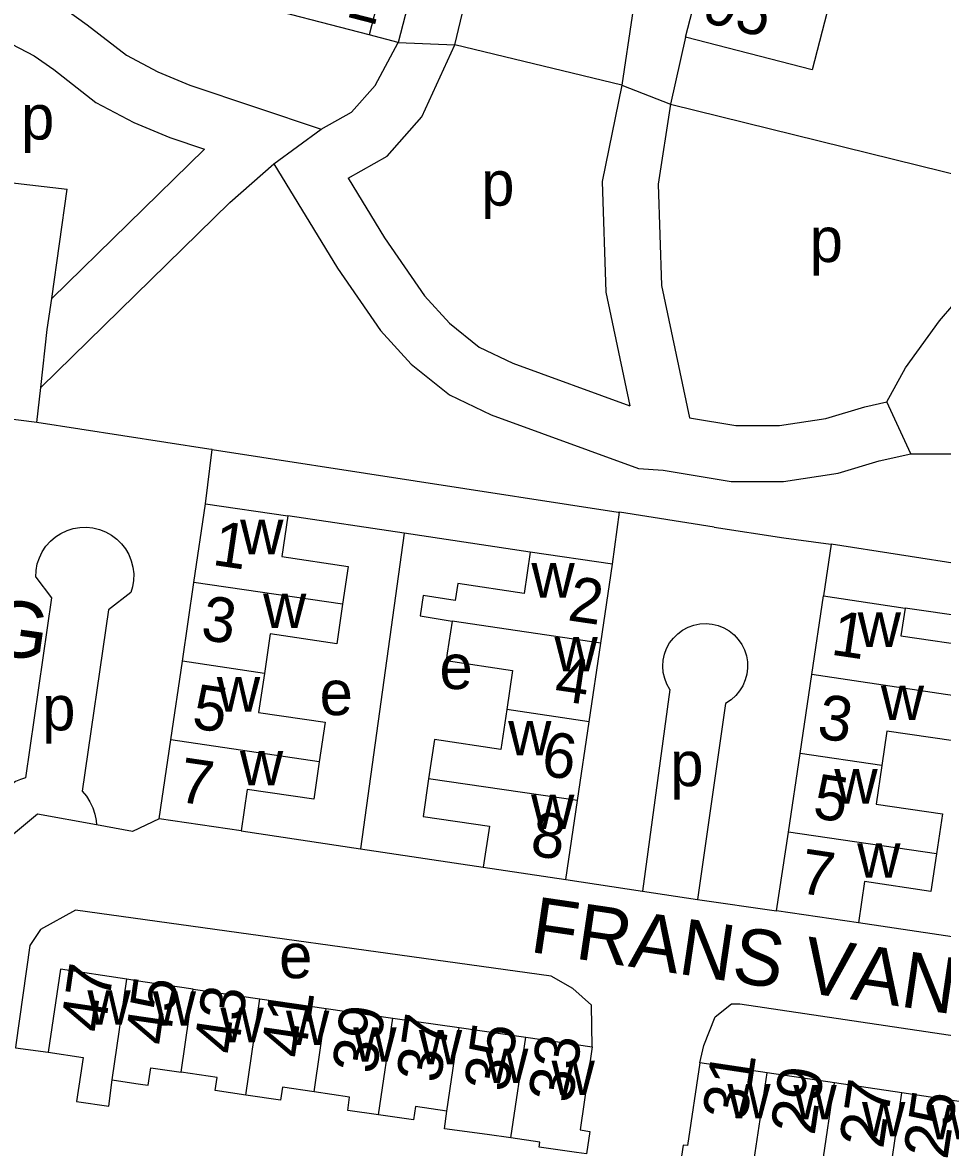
# Model space of a CAD drawing. Extents: x 163012 to 165277, y 382513 to 383987.
# Drawn here: x 163989.3 to 164071.5, y 383034.2 to 383134.8 of the extents above; entities that cross this region are included whole.
import ezdxf

# ---------------------------------------------------------------- set-up
doc = ezdxf.new("R2010")
doc.units = 0
for name, color, linetype in [('BLT_Basislijn', 7, 'Continuous'), ('BLT_Bebouwing', 7, 'Continuous'), ('BLT_Centroide', 7, 'Continuous'), ('BLT_Huisnummer', 7, 'Continuous'), ('BLT_Huisnummer_ tussenligend', 7, 'Continuous'), ('BLT_Huisnummer_reeks', 7, 'Continuous'), ('BLT_Onderverdeling_panden', 7, 'Continuous'), ('BLT_Straatnaam', 7, 'Continuous'), ('BLT_Vlakafsluiter', 7, 'Continuous')]:
    doc.layers.add(name, color=color, linetype=linetype)

msp = doc.modelspace()

# ---------------------------------------------------------------- linework, layer by layer
at = {"layer": 'BLT_Basislijn'}
for p, q in [((164028.83, 383156.59), (164022.83, 383132.99)), ((164027.89, 383132.77), (164033.32, 383155.5)), ((164022.83, 383132.99), (164027.89, 383132.77)), ((164042.8, 383129.15), (164027.89, 383132.77)), ((164042.8, 383129.15), (164047.15, 383127.47)), ((164047.15, 383127.47), (164084.2, 383118.34)), ((163990.54, 383099.02), (163990.88, 383102.16)), ((163990.54, 383099.02), (163986.51, 383099.54)), ((164005.61, 383091.76), (164006.19, 383096.6)), ((164023.35, 383089.12), (164012.95, 383090.68)), ((164041.96, 383086.35), (164042.6, 383091)), ((164051.05, 383089.66), (164042.6, 383091)), ((164051.05, 383089.66), (164057.27, 383088.7)), ((164023.35, 383089.12), (164019.45, 383060.92)), ((164034.62, 383087.44), (164023.35, 383089.12)), ((164061.52, 383088.14), (164060.84, 383083.53)), ((164100.25, 383082.11), (164061.52, 383088.14)), ((164079.84, 383080.73), (164068.12, 383082.44)), ((164047.11, 383075.15), (164044.65, 383057.13)), ((164052.06, 383073.92), (164049.57, 383056.4)), ((164008.79, 383062.52), (164019.45, 383060.92)), ((164019.45, 383060.92), (164030.43, 383059.27)), ((164037.81, 383058.19), (164044.65, 383057.13)), ((164044.65, 383057.13), (164049.57, 383056.4)), ((164049.57, 383056.4), (164056.64, 383055.39)), ((164075.5, 383052.57), (164063.95, 383054.3)), ((163988.64, 383043.13), (163991.53, 383042.75))]:
    msp.add_line(p, q, dxfattribs=at)
for points in [[(164048.34, 383166.38), (164042.8, 383129.15)], [(163958.72, 383149.26), (163959.1, 383146), (163959.58, 383144.08), (163960.27, 383142.92), (163961.01, 383142.4), (163963.36, 383141.82), (163967.42, 383141.42), (163979.22, 383140.1), (163987.37, 383138.47), (163990.31, 383137.41), (163992.9, 383136.08), (163995.04, 383134.56), (163998.53, 383131.84), (164001.34, 383130.37), (164004.19, 383129.17), (164015.94, 383125.24)], [(163983.84, 383133.88), (163982.25, 383124.15), (163985.26, 383120.78), (163993.25, 383119.86)], [(163983.84, 383133.88), (163988.31, 383132.82), (163990.29, 383131.79), (163992.06, 383130.55), (163995.81, 383127.62), (163999.2, 383125.84), (164002.42, 383124.49), (164005.51, 383123.45)], [(164022.83, 383132.99), (164020.23, 383133.66)], [(164048.49, 383133.46), (164047.15, 383127.47)], [(164015.94, 383125.24), (164018.66, 383126.76), (164020.75, 383129.13), (164022.83, 383132.99)], [(164018.34, 383120.85), (164021.85, 383122.82), (164024.93, 383126.32), (164027.89, 383132.77)], [(164042.8, 383129.15), (164041.05, 383120.56), (164041.38, 383110.66), (164043.52, 383100.52)], [(164047.15, 383127.47), (164046.06, 383120.31), (164046.36, 383111.27), (164048.86, 383099.44)], [(163991.86, 383110.1), (164005.51, 383123.45)], [(163990.88, 383102.16), (164007.79, 383118.69), (164011.71, 383122.12)], [(164011.71, 383122.12), (164017.4, 383112.8), (164021.23, 383107.23), (164023.97, 383104.23), (164027.4, 383101.48), (164031.12, 383099.71), (164044.29, 383094.92), (164046.49, 383094.77), (164052.57, 383093.75), (164057.26, 383093.75), (164062.14, 383094.49), (164065.79, 383095.59), (164068.64, 383096.23)], [(164018.34, 383120.85), (164021.59, 383115.52), (164025.16, 383110.34), (164027.4, 383107.89), (164030.07, 383105.75), (164033.06, 383104.33), (164043.52, 383100.52)], [(163991.86, 383110.1), (163993.25, 383119.86)], [(164066.49, 383100.87), (164068.14, 383103.91), (164071.2, 383108.11), (164073.75, 383111.08), (164075.77, 383112.93), (164079.14, 383115.42), (164082.75, 383117.6), (164084.2, 383118.34)], [(163990.88, 383102.16), (163991.46, 383107.33), (163991.86, 383110.1)], [(164048.86, 383099.44), (164052.98, 383098.75), (164056.89, 383098.75), (164061.05, 383099.38), (164064.51, 383100.43), (164066.49, 383100.87)], [(164006.19, 383096.6), (164005.9, 383096.64), (163990.54, 383099.02)], [(164006.19, 383096.6), (164042.47, 383091.02), (164042.6, 383091)], [(164068.64, 383096.23), (164080.03, 383096.23), (164084.63, 383095.86), (164090.66, 383094.71), (164096.41, 383093.12), (164113.34, 383088.22)], [(163990.43, 383085.21), (163990.46, 383085.8), (163990.57, 383086.38), (163990.76, 383086.94), (163991.02, 383087.47), (163991.35, 383087.96), (163991.74, 383088.41), (163992.19, 383088.79), (163992.69, 383089.11), (163993.23, 383089.36), (163993.79, 383089.54), (163994.37, 383089.64), (163994.96, 383089.66), (163995.55, 383089.6), (163996.13, 383089.46), (163996.68, 383089.25), (163997.2, 383088.96), (163997.67, 383088.6), (163998.09, 383088.19), (163998.45, 383087.72), (163998.75, 383087.21), (163998.97, 383086.66), (163999.12, 383086.09), (163999.19, 383085.5), (163999.18, 383084.91), (163999.09, 383084.32), (163998.94, 383083.82)], [(164057.27, 383088.7), (164061.05, 383088.21), (164061.52, 383088.14)], [(163990.43, 383085.21), (163991.83, 383083.35), (163989.51, 383067.26)], [(163998.94, 383083.82), (163996.93, 383082.27), (163994.57, 383066.08)], [(164047.11, 383075.15), (164046.84, 383075.63), (164046.64, 383076.14), (164046.51, 383076.68), (164046.47, 383077.23), (164046.5, 383077.78), (164046.62, 383078.32), (164046.81, 383078.83), (164047.08, 383079.32), (164047.41, 383079.76), (164047.8, 383080.14), (164048.24, 383080.47), (164048.73, 383080.73), (164049.25, 383080.91), (164049.79, 383081.02), (164050.34, 383081.05), (164050.88, 383081), (164051.42, 383080.87), (164051.93, 383080.67), (164052.4, 383080.39), (164052.84, 383080.05), (164053.21, 383079.64), (164053.53, 383079.19), (164053.77, 383078.7), (164053.94, 383078.18), (164054.04, 383077.63), (164054.05, 383077.08), (164053.99, 383076.54), (164053.84, 383076.01), (164053.62, 383075.5), (164053.33, 383075.03), (164052.98, 383074.61), (164052.57, 383074.25), (164052.06, 383073.92)], [(163989.51, 383067.26), (163989.06, 383067.13), (163988.63, 383066.93), (163988.25, 383066.65), (163987.91, 383066.32), (163987.64, 383065.93), (163987.44, 383065.5), (163987.31, 383065.05), (163987.27, 383064.58), (163987.3, 383064.11), (163987.41, 383063.65), (163987.59, 383063.22), (163987.85, 383062.82), (163988.17, 383062.47), (163988.46, 383062.24)], [(163994.57, 383066.08), (163994.96, 383065.63), (163995.28, 383065.13), (163995.54, 383064.59), (163995.72, 383064.03), (163995.82, 383063.44), (163995.85, 383063.06)], [(163995.85, 383063.06), (163990.59, 383064.01), (163988.46, 383062.24)], [(164001.46, 383063.6), (163999.09, 383062.47), (163995.85, 383063.06)], [(164040.16, 383043.22), (164040.09, 383046.94), (164038.42, 383048.45), (164036.5, 383049.55), (163993.98, 383055.44), (163990.85, 383053.7), (163989.9, 383052.27), (163988.67, 383043.39), (163988.64, 383043.13)], [(164049.79, 383041.81), (164050.12, 383043.34), (164051.15, 383045.91), (164052.62, 383047.07), (164053.35, 383047.07), (164093.8, 383041.05), (164095.58, 383040.32), (164097.14, 383038.47), (164097.52, 383037.27), (164097.92, 383034.6)]]:
    msp.add_lwpolyline(points, dxfattribs=at)
at = {"layer": 'BLT_Bebouwing'}
for p, q in [((164021.74, 383139.55), (164020.23, 383133.66)), ((164020.23, 383133.66), (164008.94, 383136.57)), ((164004.57, 383084.73), (164005.61, 383091.76)), ((164005.61, 383091.76), (164012.95, 383090.68)), ((164041.96, 383086.35), (164034.62, 383087.44)), ((164040.92, 383079.31), (164041.96, 383086.35)), ((164003.54, 383077.69), (164004.57, 383084.73)), ((164059.79, 383076.49), (164060.84, 383083.53)), ((164060.84, 383083.53), (164068.12, 383082.44)), ((164039.88, 383072.27), (164040.92, 383079.31)), ((164002.5, 383070.65), (164003.54, 383077.69)), ((164058.74, 383069.45), (164059.79, 383076.49)), ((164038.85, 383065.23), (164039.88, 383072.27)), ((164001.46, 383063.6), (164002.5, 383070.65)), ((164057.69, 383062.42), (164058.74, 383069.45)), ((164037.81, 383058.19), (164038.85, 383065.23)), ((164008.79, 383062.52), (164001.46, 383063.6)), ((164056.64, 383055.39), (164057.69, 383062.42)), ((164030.43, 383059.27), (164037.81, 383058.19)), ((164063.95, 383054.3), (164056.64, 383055.39)), ((164004.51, 383048.39), (164010.45, 383047.52)), ((164010.45, 383047.52), (164016.39, 383046.66)), ((164016.39, 383046.66), (164022.34, 383045.8)), ((164022.34, 383045.8), (164028.28, 383044.94)), ((164028.28, 383044.94), (164034.22, 383044.08)), ((164034.22, 383044.08), (164040.16, 383043.22)), ((164055.8, 383040.91), (164049.79, 383041.81)), ((164061.82, 383040.01), (164055.8, 383040.91)), ((164067.84, 383039.11), (164061.82, 383040.01)), ((164073.85, 383038.21), (164067.84, 383039.11))]:
    msp.add_line(p, q, dxfattribs=at)
for points in [[(164048.49, 383133.46), (164050.12, 383139.79), (164049.74, 383139.89), (164050.11, 383141.3)], [(164061.81, 383138.29), (164059.81, 383130.54), (164048.49, 383133.46)], [(164012.95, 383090.68), (164012.41, 383087.03), (164018.35, 383086.15)], [(164034.62, 383087.44), (164034.07, 383083.74), (164028.14, 383084.62), (164027.91, 383083.12), (164025.05, 383083.55), (164024.78, 383081.74), (164027.64, 383081.27)], [(164018.35, 383086.15), (164017.85, 383082.77)], [(164017.85, 383082.77), (164017.33, 383079.25), (164011.39, 383080.13), (164010.87, 383076.6)], [(164068.12, 383082.44), (164067.75, 383079.96), (164074.68, 383078.94)], [(164027.64, 383081.27), (164027.21, 383078.4), (164027.11, 383077.74)], [(164027.11, 383077.74), (164033.05, 383076.85), (164032.52, 383073.36)], [(164010.87, 383076.6), (164010.35, 383073.11), (164016.29, 383072.23)], [(164074, 383074.38), (164073.76, 383072.77), (164072.77, 383072.92), (164072.43, 383070.57), (164066.49, 383071.45), (164066.03, 383068.37)], [(164032.52, 383073.36), (164032, 383069.81), (164026.06, 383070.7), (164025.54, 383067.19)], [(164016.29, 383072.23), (164015.77, 383068.68)], [(164015.77, 383068.68), (164015.27, 383065.35), (164009.34, 383066.23), (164008.79, 383062.52)], [(164066.03, 383068.37), (164065.52, 383064.92), (164071.46, 383064.04)], [(164025.54, 383067.19), (164025.04, 383063.82)], [(164025.04, 383063.82), (164030.97, 383062.94), (164030.43, 383059.27)], [(164071.46, 383064.04), (164070.93, 383060.46)], [(164070.93, 383060.46), (164070.43, 383057.12), (164064.5, 383058), (164063.95, 383054.3)], [(163998.57, 383049.26), (163992.64, 383050.17), (163991.53, 383042.75)], [(164004.51, 383048.39), (164000, 383049.04), (163998.57, 383049.26)], [(164040.16, 383043.22), (164039.09, 383035.8), (164039.95, 383035.67), (164039.65, 383033.65), (164038.76, 383033.78)], [(163991.53, 383042.75), (163994.66, 383042.28), (163994.43, 383040.7), (163994.08, 383038.35), (163996.97, 383037.91), (163997.26, 383040.28)], [(163997.26, 383040.28), (163999.37, 383039.96), (164000, 383039.87), (164000.49, 383039.79), (164000.72, 383041.35), (164003.42, 383040.96)], [(164009.2, 383038.92), (164006.48, 383039.32), (164006.65, 383040.49), (164003.42, 383040.96)], [(164049.79, 383041.81), (164048.68, 383034.4), (164048.3, 383034.45), (164047.7, 383030.48), (164048.02, 383030.43)], [(164015.3, 383039.2), (164012.48, 383039.61), (164012.31, 383038.47), (164009.2, 383038.92)], [(164021.07, 383037.15), (164018.31, 383037.55), (164018.48, 383038.74), (164015.3, 383039.2)], [(164027.18, 383037.47), (164024.37, 383037.88), (164024.2, 383036.69), (164021.07, 383037.15)], [(164032.9, 383035.08), (164030.77, 383035.38), (164026.96, 383035.91), (164027.18, 383037.47)], [(164038.76, 383033.78), (164035.42, 383034.26), (164035.48, 383034.7), (164032.9, 383035.08)]]:
    msp.add_lwpolyline(points, dxfattribs=at)
at = {"layer": 'BLT_Onderverdeling_panden'}
for p, q in [((164017.85, 383082.77), (164004.57, 383084.73)), ((164040.92, 383079.31), (164027.64, 383081.27)), ((164010.87, 383076.6), (164003.54, 383077.69)), ((164074, 383074.38), (164059.79, 383076.49)), ((164039.88, 383072.27), (164032.52, 383073.36)), ((164015.77, 383068.68), (164002.5, 383070.65)), ((164066.03, 383068.37), (164058.74, 383069.45)), ((164038.85, 383065.23), (164025.54, 383067.19)), ((164070.93, 383060.46), (164057.69, 383062.42)), ((163997.26, 383040.28), (163998.57, 383049.26)), ((164003.42, 383040.96), (164004.51, 383048.39)), ((164009.2, 383038.92), (164010.45, 383047.52)), ((164015.3, 383039.2), (164016.39, 383046.66)), ((164021.07, 383037.15), (164022.34, 383045.8)), ((164027.18, 383037.47), (164028.28, 383044.94)), ((164032.9, 383035.08), (164034.22, 383044.08)), ((164054.45, 383031.92), (164055.8, 383040.91)), ((164060.7, 383032.56), (164061.82, 383040.01)), ((164066.54, 383030.45), (164067.84, 383039.11))]:
    msp.add_line(p, q, dxfattribs=at)
at = {"layer": 'BLT_Vlakafsluiter'}
for p, q in [((164011.71, 383122.12), (164015.94, 383125.24)), ((164068.64, 383096.23), (164066.49, 383100.87))]:
    msp.add_line(p, q, dxfattribs=at)

# ---------------------------------------------------------------- texts
at = {"layer": 'BLT_Centroide'}
for s, p in [('p', (163989.12, 383124.31)), ('p', (164030.24, 383118.4)), ('p', (164059.59, 383113.36)), ('w', (164008.7, 383087.25)), ('w', (164034.73, 383083.38)), ('w', (164010.75, 383080.66)), ('w', (164063.88, 383078.97)), ('w', (164036.79, 383076.78)), ('e', (164026.51, 383075.2)), ('w', (164006.62, 383073.19)), ('e', (164015.8, 383072.87)), ('w', (164065.95, 383072.44)), ('p', (163991.01, 383071.51)), ('w', (164032.65, 383069.28)), ('w', (164008.68, 383066.59)), ('p', (164047.13, 383066.52)), ('w', (164061.8, 383064.97)), ('w', (164034.7, 383062.69)), ('w', (164063.84, 383058.34)), ('e', (164012.18, 383049.36)), ('w', (163995.05, 383045.2)), ('w', (164000.89, 383045.12)), ('w', (164006.94, 383043.64)), ('w', (164012.8, 383043.38)), ('w', (164018.81, 383041.89)), ('w', (164024.67, 383041.66)), ('w', (164030.59, 383040)), ('w', (164036.53, 383038.92)), ('w', (164052.23, 383036.84)), ('w', (164058.14, 383036.75)), ('w', (164064.27, 383035.22)), ('w', (164070.2, 383034.95))]:
    msp.add_text(s, height=4, dxfattribs=at).set_placement(p)
at = {"layer": 'BLT_Huisnummer'}
for s, rotation, p in [('32', 345.5764, (164015.27, 383136.04)), ('1', 351.5979, (164006.12, 383086.31)), ('2', 351.6233, (164037.87, 383081.36)), ('1', 351.5708, (164061.39, 383078.29)), ('7', 351.6391, (164003.05, 383065.15)), ('8', 351.6321, (164034.52, 383060.35)), ('7', 351.5026, (164058.54, 383057)), ('47', 81.6815, (163996.58, 383044.4)), ('41', 81.6808, (164014.48, 383042.11)), ('37', 81.6767, (164026.58, 383039.91)), ('33', 81.7662, (164038.37, 383038.11)), ('31', 81.4805, (164053.93, 383036.52)), ('25', 81.4715, (164071.89, 383033.07))]:
    msp.add_text(s, height=4, rotation=rotation, dxfattribs=at).set_placement(p)
at = {"layer": 'BLT_Huisnummer_ tussenligend'}
for s, rotation, p in [('3', 351.5979, (164005.08, 383079.64)), ('4', 351.6233, (164036.67, 383074.23)), ('5', 351.5979, (164004.29, 383071.72)), ('3', 351.5708, (164060.15, 383070.83)), ('6', 351.6233, (164035.48, 383067.5)), ('5', 351.5708, (164059.76, 383063.7)), ('45', 81.6808, (164002.35, 383043.25)), ('43', 81.6808, (164008.48, 383042.46)), ('39', 81.6767, (164020.84, 383040.71)), ('35', 81.7662, (164032.63, 383039.11)), ('29', 81.4715, (164060.02, 383035.24)), ('27', 81.4715, (164066.15, 383034.04))]:
    msp.add_text(s, height=4, rotation=rotation, dxfattribs=at).set_placement(p)
at = {"layer": 'BLT_Huisnummer_reeks'}
msp.add_text('95', height=4, rotation=345.538, dxfattribs=at).set_placement((164049.84, 383134.88))
at = {"layer": 'BLT_Straatnaam'}
for s, rotation, p in [('PIETER QUASTWEG', 352.0061, (163926.83, 383086.73)), ('FRANS VAN MIERISLAAN', 351.6091, (164034.49, 383051.72))]:
    msp.add_text(s, height=5, rotation=rotation, dxfattribs=at).set_placement(p)

doc.saveas('drawing.dxf')
